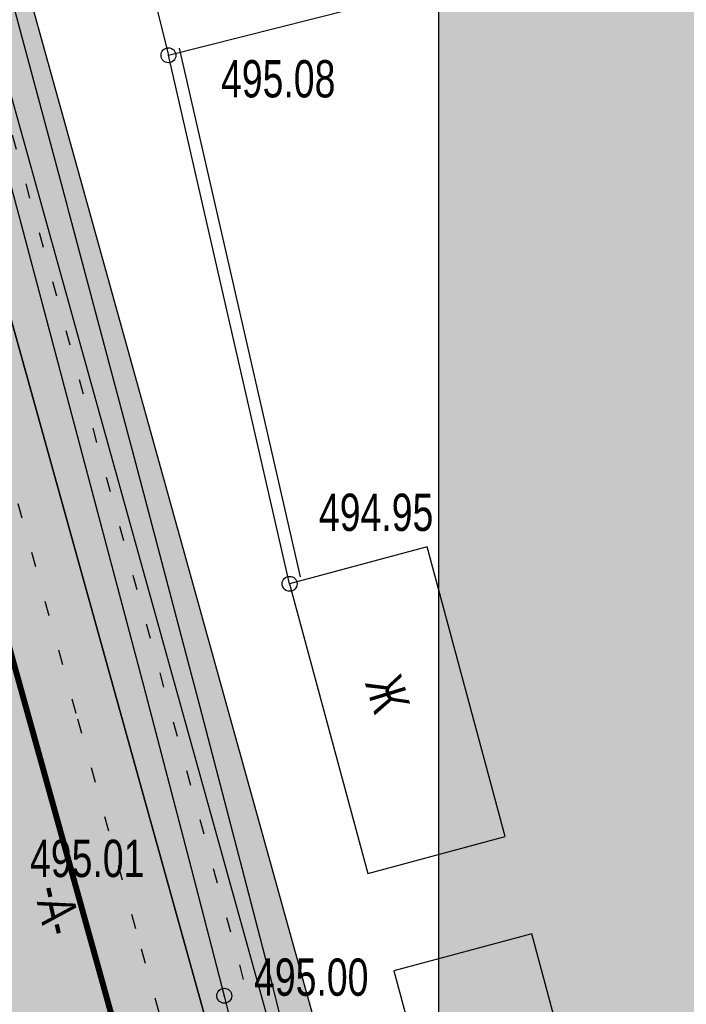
# Model space of a CAD drawing. Extents: x 0 to 667088, y 0 to 6446.
# Tile 511 of 518: x 3545 to 3567, y 415 to 448. Entities that reach past the tile are written whole.
import ezdxf

# ---------------------------------------------------------------- set-up
doc = ezdxf.new("R2010")
doc.units = 0
doc.header["$MEASUREMENT"] = 0
for name, pattern in [('CONTI', [0]), ('STRIH_1', [3, 2, -1]), ('STROT', [1.7, 0.5, -1.2])]:
    doc.linetypes.add(name, pattern=pattern)
for name, color, linetype in [('(002) Рамка', 7, 'Continuous'), ('NAD_M0', 7, 'CONTI'), ('PI_OT0', 172, 'CONTI'), ('PI_TT0', 5, 'CONTI'), ('STR_L0', 6, 'CONTI'), ('ZAPSK0', 250, 'CONTI')]:
    doc.layers.add(name, color=color, linetype=linetype)
doc.layers.add('.', color=7, linetype='Continuous', lineweight=15)
doc.styles.add('SHRFT', font='TXT', dxfattribs={"width": 0.75})
doc.styles.get("Standard").update_dxf_attribs({"font": 'times.ttf'})
doc.linetypes.add('ОГРАДА_ГЛИН', pattern='A,4,["|",Standard,S=0.8,R=0,X=0,Y=-0.8],0.5,["|",Standard,S=0.8,R=0,X=0,Y=-0.8],3.5', length=8)

# ---------------------------------------------------------------- blocks, each defined once
blk = doc.blocks.new('rhy')
at = {"layer": 'PI_TT0', "color": 0}
for centre in [(1485.68116, 446.4), (1489.74116, 428.68), (1487.55116, 414.87)]:
    blk.add_circle(centre, 0.25, dxfattribs=at)
for p in [(1485.68116, 446.4), (1489.74116, 428.68), (1487.55116, 414.87)]:
    blk.add_point(p, dxfattribs=at)
at = {"layer": 'STR_L0', "color": 0, "linetype": 'STROT'}
blk.add_lwpolyline([(1499.44116, 364.82), (1495.73116, 376.96), (1492.79116, 386.6), (1491.09116, 392.24), (1490.10116, 395.76), (1489.02116, 399.8), (1487.94116, 403.99), (1486.95116, 407.92), (1486.13116, 411.21), (1485.57116, 413.47), (1485.37116, 414.31), (1484.59116, 417.11), (1482.59116, 424.33), (1479.86116, 434.21), (1476.88116, 444.96), (1474.15116, 454.84), (1472.15116, 462.06), (1471.37116, 464.86), (1469.65116, 471)], dxfattribs=at)
at = {"layer": 'STR_L0', "color": 0}
for points in [[(1470.62116, 477.15), (1473.86116, 465.87), (1476.03116, 458.1), (1478.34116, 449.66), (1480.66116, 441.03), (1482.87116, 432.73), (1484.84116, 425.27), (1486.44116, 419.15), (1487.55116, 414.87), (1488.34116, 411.67), (1489.07116, 408.46), (1489.78116, 405.24), (1490.48116, 402.03), (1491.20116, 398.81), (1491.97116, 395.61), (1492.81116, 392.43), (1494.45116, 386.73), (1497.31116, 376.98), (1500.90116, 364.75)], [(1489.77116, 412.8), (1489.16116, 415.28), (1489.00116, 415.87), (1488.15116, 419.15), (1488.04116, 419.57), (1486.68116, 424.8), (1486.44116, 425.69), (1484.47116, 433.15), (1484.41116, 433.39), (1482.35116, 441.12), (1482.26116, 441.46), (1479.94116, 450.09), (1479.70116, 450.97), (1477.95116, 457.37), (1477.63116, 458.54), (1475.46116, 466.31)], [(1482.09116, 460.67), (1485.68116, 446.4), (1491.75116, 447.93), (1488.16116, 462.2), (1482.09116, 460.67)], [(1489.74116, 428.68), (1492.36116, 418.97), (1496.97116, 420.21), (1494.35116, 429.92), (1489.74116, 428.68)], [(1493.24116, 415.71), (1496.53116, 403.47), (1501.15116, 404.71), (1497.86116, 416.95), (1493.24116, 415.71)]]:
    blk.add_lwpolyline(points, dxfattribs=at)
at = {"layer": 'ZAPSK0', "color": 4, "linetype": 'STROT'}
blk.add_lwpolyline([(1457.78594, 579.78069), (1452.25095, 578.56011), (1449.07333, 577.41643), (1444.92484, 574.55118), (1443.49605, 572.73287), (1446.71723, 561.55518), (1451.51123, 545.65725), (1457.58266, 524.937), (1465.56075, 497.26734), (1474.55463, 466.17031), (1479.99774, 445.37191), (1488.06814, 415.90471), (1491.27695, 402.29093), (1493.33001, 392.97424), (1500.29809, 369.93853), (1510.9952, 333.36517), (1514.50131, 321.94119), (1521.86126, 294.13835), (1526.29092, 275.85754)], dxfattribs=at)
at = {"layer": 'ZAPSK0', "color": 0, "ltscale": 0.5}
blk.add_lwpolyline([(1490.10653, 428.91336), (1486.04653, 446.63336)], dxfattribs=at)
blk.add_lwpolyline([(1490.10653, 428.91336), (1486.04653, 446.63336)], dxfattribs=at)
at = {"layer": 'ZAPSK0', "color": 0, "linetype": 'ОГРАДА_ГЛИН', "ltscale": 0.5}
blk.add_lwpolyline([(1489.74116, 428.68), (1485.68116, 446.4)], dxfattribs=at)
blk.add_lwpolyline([(1489.74116, 428.68), (1485.68116, 446.4)], dxfattribs=at)
blk.add_lwpolyline([(1489.74116, 428.68), (1485.68116, 446.4)], dxfattribs=at)
blk.add_lwpolyline([(1489.74116, 428.68), (1485.68116, 446.4)], dxfattribs=at)
at = {"layer": 'NAD_M0', "color": 7, "style": 'SHRFT', "width": 0.75}
for s, rotation, p in [('Ж', 287, (1492.26116, 425.36)), ('-А-', 283, (1481.17116, 418.43))]:
    blk.add_text(s, height=1.25, rotation=rotation, dxfattribs=at).set_placement(p)
at = {"layer": 'PI_OT0', "color": 0, "style": 'SHRFT', "width": 0.75}
for s, p in [('495.08', (1487.44338, 444.98658)), ('494.95', (1490.72537, 430.45226)), ('495.01', (1481.04116, 418.85)), ('495.00', (1488.55116, 414.87))]:
    blk.add_text(s, height=1.25, dxfattribs=at).set_placement(p)
blk = doc.blocks.new('trhrty')
at = {"layer": '.', "linetype": 'Continuous', "true_color": 0xffffff, "transparency": 33554687}
h = blk.add_hatch(color=7, dxfattribs=at)
h.dxf.hatch_style = 1
h.paths.add_polyline_path([(1021.17, 71.211), (1086.594, 71.211), (1086.594, -11.197), (1021.17, -11.197)])
at = {"linetype": 'Continuous'}
blk.add_lwpolyline([(1021.17, 71.211), (1086.594, 71.211), (1086.594, -11.197), (1021.17, -11.197)], close=True, dxfattribs=at)

msp = doc.modelspace()

# ---------------------------------------------------------------- hatches: boundary and pattern name
at = {"layer": '.', "lineweight": 30, "true_color": 0xf15558}
h = msp.add_hatch(color=13, dxfattribs=at)
h.dxf.hatch_style = 1
h.paths.add_polyline_path([(3409.77627, 264.93068), (3353.21755, 255.19836), (3352.96317, 256.67664), (3409.5219, 266.40896)])
edge = h.paths.add_edge_path()
edge.add_arc((3576.91309, 283.54371), 4, 15.533649, 99.763532, ccw=False)
edge.add_line((3580.76698, 284.61493), (3585.45359, 267.75401))
edge.add_line((3585.45359, 267.75401), (3584.00838, 267.3523))
edge.add_line((3584.00838, 267.3523), (3579.0771, 285.09349))
edge.add_line((3579.0771, 285.09349), (3577.38953, 286.16244))
edge.add_line((3577.38953, 286.16244), (3354.52666, 247.8134))
edge.add_line((3354.52666, 247.8134), (3354.23504, 249.28527))
edge.add_line((3354.23504, 249.28527), (3576.23476, 287.48578))
h.paths.add_polyline_path([(3500.85497, 280.60301), (3500.6006, 282.08129), (3425.22295, 269.11071), (3425.47732, 267.63243)], flags=17)
edge = h.paths.add_edge_path()
edge.add_line((3380.08108, 383.98384), (3379.81765, 385.46053))
edge.add_line((3379.81765, 385.46053), (3540.98531, 414.21088))
edge.add_arc((3541.68777, 410.27305), 4, 15.533649, 100.114478, ccw=False)
edge.add_line((3545.54166, 411.34426), (3576.99863, 298.17225))
edge.add_arc((3573.14473, 297.10103), 4, -80.236468, 15.533649, ccw=False)
edge.add_line((3573.82306, 293.15897), (3504.79704, 281.28134))
edge.add_line((3504.79704, 281.28134), (3504.54266, 282.75962))
edge.add_line((3504.54266, 282.75962), (3574.90511, 294.8672))
edge.add_line((3574.90511, 294.8672), (3575.91658, 296.46401))
edge.add_line((3575.91658, 296.46401), (3543.85383, 411.81543))
edge.add_line((3543.85383, 411.81543), (3542.14062, 412.89329))
edge.add_line((3542.14062, 412.89329), (3380.08108, 383.98384))
h.paths.add_polyline_path([(3593.16138, 269.89644), (3594.60659, 270.29815), (3510.51078, 572.84773), (3509.06403, 572.45157)])
h.paths.add_polyline_path([(3417.40603, 267.76561), (3421.28088, 268.43238), (3421.53526, 266.9541), (3417.6604, 266.28734)], flags=17)
at = {"layer": '.', "lineweight": 30}
h = msp.add_hatch(color=4, dxfattribs=at)
h.dxf.hatch_style = 1
h.paths.add_polyline_path([(3507.13709, 571.91596), (3509.06403, 572.45157), (3593.16138, 269.89644), (3591.23443, 269.36084)])
h.paths.add_polyline_path([(3380.3445, 382.50715), (3380.08108, 383.98384), (3516.95892, 408.40119), (3517.22234, 406.9245)])
at = {"layer": '.', "lineweight": 30, "true_color": 0x3f4040}
h = msp.add_hatch(color=250, dxfattribs=at)
h.dxf.hatch_style = 1
edge = h.paths.add_edge_path()
edge.add_line((3501.35625, 570.30914), (3507.13709, 571.91596))
edge.add_line((3507.13709, 571.91596), (3591.23443, 269.36084))
edge.add_line((3591.23443, 269.36084), (3585.45359, 267.75401))
edge.add_line((3585.45359, 267.75401), (3580.76698, 284.61493))
edge.add_arc((3576.91309, 283.54371), 4, 15.533649, 99.763532)
edge.add_line((3576.23476, 287.48578), (3354.23504, 249.28527))
edge.add_line((3354.23504, 249.28527), (3353.21755, 255.19836))
edge.add_line((3353.21755, 255.19836), (3573.82306, 293.15897))
edge.add_arc((3573.14473, 297.10103), 4, 279.763532, 375.533649)
edge.add_line((3576.99863, 298.17225), (3545.54166, 411.34426))
edge.add_arc((3541.68777, 410.27305), 4, 15.533649, 100.114478)
edge.add_line((3540.98531, 414.21088), (3379.81765, 385.46053))
edge.add_line((3379.81765, 385.46053), (3378.93957, 390.38282))
edge.add_line((3378.93957, 390.38282), (3538.89479, 418.91689))
edge.add_arc((3538.19233, 422.85473), 4, 280.114478, 375.51194)
edge.add_line((3542.04663, 423.92448), (3501.35625, 570.30914))

# ---------------------------------------------------------------- linework, layer by layer
at = {"layer": 'ZAPSK0', "color": 5, "lineweight": 30}
for points in [[(3593.16138, 269.89644), (3594.60659, 270.29815), (3510.51078, 572.84773), (3509.06403, 572.45157)], [(3507.13709, 571.91596), (3509.06403, 572.45157), (3593.16138, 269.89644), (3591.23443, 269.36084)]]:
    msp.add_lwpolyline(points, close=True, dxfattribs=at)
msp.add_lwpolyline([(3501.35625, 570.30914), (3507.13709, 571.91596), (3591.23443, 269.36084), (3585.45359, 267.75401), (3580.76698, 284.61493, 0.38501533), (3576.23476, 287.48578), (3354.23504, 249.28527), (3353.21755, 255.19836), (3573.82306, 293.15897, 0.44402734), (3576.99863, 298.17225), (3545.54166, 411.34426, 0.38677465), (3540.98531, 414.21088), (3379.81765, 385.46053), (3378.93957, 390.38282), (3538.89479, 418.91689, 0.44208214), (3542.04663, 423.92448)], format="xyb", close=True, dxfattribs=at)
at = {"layer": 'ZAPSK0', "color": 7, "linetype": 'STRIH_1', "lineweight": 30, "true_color": 0xffffff, "const_width": 0.2}
msp.add_lwpolyline([(3504.24667, 571.11255), (3588.34401, 268.55742)], dxfattribs=at)

# ---------------------------------------------------------------- block references
at = {"layer": '(002) Рамка', "color": 0}
msp.add_blockref('rhy', (2064.08216, 0), dxfattribs=at)

# ---------------------------------------------------------------- next in the draw order: block references
at = {"linetype": 'Continuous', "xscale": 0.7464960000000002, "yscale": 0.7464960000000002, "zscale": 0.7464960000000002}
msp.add_blockref('trhrty', (2796.53157, 396.53121), dxfattribs=at)

doc.saveas('drawing.dxf')
